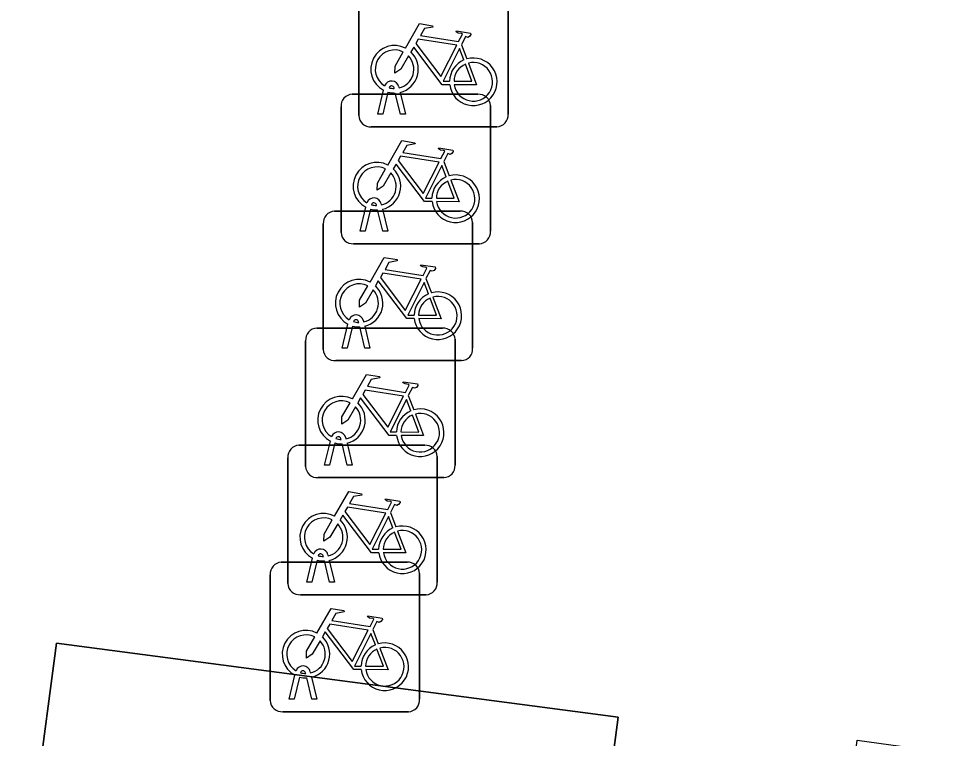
# Model space of a CAD drawing. Extents: x 160663 to 161506, y 382245 to 383291.
# Drawn here: x 161105.17 to 161111.45, y 383233.07 to 383237.88 of the extents above; entities that cross this region are included whole.
import ezdxf

# ---------------------------------------------------------------- set-up
doc = ezdxf.new("R2010")
doc.units = 0
for name, color, linetype in [('IMGEO_Fietsenrek', 7, 'Continuous'), ('IMGEO_Groenvoorziening', 7, 'Continuous'), ('IMGEO_Voetpad_open', 7, 'Continuous')]:
    doc.layers.add(name, color=color, linetype=linetype)

msp = doc.modelspace()

# ---------------------------------------------------------------- linework, layer by layer
at = {"layer": 'IMGEO_Fietsenrek'}
for p, q in [((161107.4445, 383237.2299), (161107.4445, 383238.0708)), ((161107.4445, 383238.0708), (161107.4445, 383237.2299)), ((161108.4435, 383238.0801), (161108.4435, 383237.2392)), ((161108.4435, 383237.2392), (161108.4435, 383238.0801)), ((161108.1312, 383237.7042), (161108.1675, 383237.609)), ((161107.5715, 383237.2393), (161107.6098, 383237.3993)), ((161107.6819, 383237.4109), (161107.6809, 383237.4152)), ((161107.7126, 383237.4224), (161107.7144, 383237.4145)), ((161107.4009, 383237.3725), (161108.2418, 383237.3725)), ((161108.2418, 383237.3725), (161107.4009, 383237.3725)), ((161107.6402, 383237.3871), (161107.6049, 383237.2393)), ((161107.723, 383237.2393), (161107.6891, 383237.381)), ((161107.7214, 383237.3853), (161107.7564, 383237.2393)), ((161107.3265, 383236.4479), (161107.3265, 383237.2888)), ((161107.3265, 383237.2888), (161107.3265, 383236.4479)), ((161108.3255, 383237.2981), (161108.3255, 383236.4572)), ((161108.3255, 383236.4572), (161108.3255, 383237.2981)), ((161107.6049, 383237.2393), (161107.5715, 383237.2393)), ((161107.7564, 383237.2393), (161107.723, 383237.2393)), ((161108.3691, 383237.1555), (161107.5282, 383237.1555)), ((161107.5282, 383237.1555), (161108.3691, 383237.1555)), ((161108.0132, 383236.9222), (161108.0495, 383236.827)), ((161107.2819, 383236.5905), (161108.1228, 383236.5905)), ((161108.1228, 383236.5905), (161107.2819, 383236.5905)), ((161107.4535, 383236.4573), (161107.4918, 383236.6173)), ((161107.5222, 383236.6051), (161107.4869, 383236.4573)), ((161107.5639, 383236.6289), (161107.5629, 383236.6332)), ((161107.605, 383236.4573), (161107.5711, 383236.599)), ((161107.5946, 383236.6404), (161107.5964, 383236.6325)), ((161107.6034, 383236.6033), (161107.6384, 383236.4573)), ((161107.2075, 383235.6659), (161107.2075, 383236.5068)), ((161107.2075, 383236.5068), (161107.2075, 383235.6659)), ((161108.2065, 383236.5161), (161108.2065, 383235.6752)), ((161108.2065, 383235.6752), (161108.2065, 383236.5161)), ((161107.4869, 383236.4573), (161107.4535, 383236.4573)), ((161107.6384, 383236.4573), (161107.605, 383236.4573)), ((161108.2511, 383236.3735), (161107.4102, 383236.3735)), ((161107.4102, 383236.3735), (161108.2511, 383236.3735)), ((161107.8942, 383236.1402), (161107.9305, 383236.045)), ((161107.3345, 383235.6753), (161107.3728, 383235.8353)), ((161107.4449, 383235.8469), (161107.4439, 383235.8512)), ((161107.4756, 383235.8584), (161107.4774, 383235.8505)), ((161107.1639, 383235.8085), (161108.0048, 383235.8085)), ((161108.0048, 383235.8085), (161107.1639, 383235.8085)), ((161107.4032, 383235.8231), (161107.3679, 383235.6753)), ((161107.486, 383235.6753), (161107.4521, 383235.817)), ((161107.4844, 383235.8213), (161107.5194, 383235.6753)), ((161107.0895, 383234.8839), (161107.0895, 383235.7248)), ((161107.0895, 383235.7248), (161107.0895, 383234.8839)), ((161108.0885, 383235.7341), (161108.0885, 383234.8932)), ((161108.0885, 383234.8932), (161108.0885, 383235.7341)), ((161107.3679, 383235.6753), (161107.3345, 383235.6753)), ((161107.5194, 383235.6753), (161107.486, 383235.6753)), ((161108.1321, 383235.5915), (161107.2912, 383235.5915)), ((161107.2912, 383235.5915), (161108.1321, 383235.5915)), ((161107.7762, 383235.3582), (161107.8125, 383235.263)), ((161107.0449, 383235.0255), (161107.8858, 383235.0255)), ((161107.8858, 383235.0255), (161107.0449, 383235.0255)), ((161107.2165, 383234.8933), (161107.2548, 383235.0533)), ((161107.2852, 383235.0411), (161107.2499, 383234.8933)), ((161107.3269, 383235.0649), (161107.3259, 383235.0692)), ((161107.368, 383234.8933), (161107.3341, 383235.035)), ((161107.3576, 383235.0764), (161107.3594, 383235.0685)), ((161107.3664, 383235.0393), (161107.4014, 383234.8933)), ((161106.9705, 383234.1009), (161106.9705, 383234.9418)), ((161106.9705, 383234.9418), (161106.9705, 383234.1009)), ((161107.2499, 383234.8933), (161107.2165, 383234.8933)), ((161107.4014, 383234.8933), (161107.368, 383234.8933)), ((161107.9695, 383234.9511), (161107.9695, 383234.1102)), ((161107.9695, 383234.1102), (161107.9695, 383234.9511)), ((161108.0141, 383234.8095), (161107.1732, 383234.8095)), ((161107.1732, 383234.8095), (161108.0141, 383234.8095)), ((161107.6572, 383234.5752), (161107.6935, 383234.48)), ((161107.0975, 383234.1103), (161107.1358, 383234.2703)), ((161107.2079, 383234.2819), (161107.2069, 383234.2862)), ((161107.2386, 383234.2934), (161107.2404, 383234.2855)), ((161106.9269, 383234.2435), (161107.7678, 383234.2435)), ((161107.7678, 383234.2435), (161106.9269, 383234.2435)), ((161107.1662, 383234.2581), (161107.1309, 383234.1103)), ((161107.249, 383234.1103), (161107.2151, 383234.252)), ((161107.2474, 383234.2563), (161107.2824, 383234.1103)), ((161106.8525, 383233.3189), (161106.8525, 383234.1598)), ((161106.8525, 383234.1598), (161106.8525, 383233.3189)), ((161107.8515, 383234.1691), (161107.8515, 383233.3282)), ((161107.8515, 383233.3282), (161107.8515, 383234.1691)), ((161107.1309, 383234.1103), (161107.0975, 383234.1103)), ((161107.2824, 383234.1103), (161107.249, 383234.1103)), ((161107.8951, 383234.0265), (161107.0542, 383234.0265)), ((161107.0542, 383234.0265), (161107.8951, 383234.0265)), ((161107.5392, 383233.7932), (161107.5755, 383233.698)), ((161107.1206, 383233.5114), (161107.1224, 383233.5035)), ((161106.9795, 383233.3283), (161107.0178, 383233.4883)), ((161107.0482, 383233.4761), (161107.0129, 383233.3283)), ((161107.0899, 383233.4999), (161107.0889, 383233.5042)), ((161107.131, 383233.3283), (161107.0971, 383233.47)), ((161107.1294, 383233.4743), (161107.1644, 383233.3283)), ((161107.0129, 383233.3283), (161106.9795, 383233.3283)), ((161107.1644, 383233.3283), (161107.131, 383233.3283)), ((161107.7771, 383233.2445), (161106.9362, 383233.2445)), ((161106.9362, 383233.2445), (161107.7771, 383233.2445))]:
    msp.add_line(p, q, dxfattribs=at)
for points in [[(161107.7571, 383237.6812), (161107.8518, 383237.8447), (161107.938, 383237.8309), (161107.9397, 383237.8222), (161107.8836, 383237.8113), (161107.8574, 383237.766), (161108.1126, 383237.7252)], [(161108.1126, 383237.7252), (161108.1376, 383237.774), (161108.1325, 383237.778), (161108.1093, 383237.7817), (161108.0966, 383237.7892), (161108.0956, 383237.7923), (161108.0978, 383237.7969), (161108.1926, 383237.7818), (161108.1949, 383237.7715), (161108.1855, 383237.7591), (161108.1731, 383237.7527), (161108.1586, 383237.7589), (161108.1312, 383237.7042)], [(161108.0997, 383237.7), (161107.8429, 383237.741), (161107.8262, 383237.7122), (161107.9932, 383237.4919), (161108.0997, 383237.7)], [(161107.7778, 383237.6287), (161107.7262, 383237.5395), (161107.6863, 383237.5135), (161107.6875, 383237.561), (161107.742, 383237.6552)], [(161108.0528, 383237.4365), (161108.0031, 383237.4366), (161107.8124, 383237.6883), (161107.7934, 383237.6555)], [(161108.1477, 383237.602), (161108.1184, 383237.6788), (161108.009, 383237.4607), (161108.0517, 383237.4606)], [(161108.0817, 383237.4605), (161108.2016, 383237.4603), (161108.1584, 383237.5739)], [(161108.1782, 383237.5808), (161108.2332, 383237.4362), (161108.0831, 383237.4365)], [(161107.6391, 383236.8992), (161107.7338, 383237.0627), (161107.82, 383237.0489), (161107.8217, 383237.0402), (161107.7656, 383237.0293), (161107.7394, 383236.984), (161107.9946, 383236.9432)], [(161107.9946, 383236.9432), (161108.0196, 383236.992), (161108.0145, 383236.996), (161107.9913, 383236.9997), (161107.9786, 383237.0072), (161107.9776, 383237.0103), (161107.9798, 383237.0149), (161108.0746, 383236.9998), (161108.0769, 383236.9895), (161108.0675, 383236.9771), (161108.0551, 383236.9707), (161108.0406, 383236.9769), (161108.0132, 383236.9222)], [(161107.9348, 383236.6545), (161107.8851, 383236.6546), (161107.6944, 383236.9063), (161107.6754, 383236.8735)], [(161107.9817, 383236.918), (161107.7249, 383236.959), (161107.7082, 383236.9302), (161107.8752, 383236.7099), (161107.9817, 383236.918)], [(161107.6598, 383236.8467), (161107.6082, 383236.7575), (161107.5683, 383236.7315), (161107.5695, 383236.779), (161107.624, 383236.8732)], [(161108.0297, 383236.82), (161108.0004, 383236.8968), (161107.891, 383236.6787), (161107.9337, 383236.6786)], [(161107.9637, 383236.6785), (161108.0836, 383236.6783), (161108.0404, 383236.7919)], [(161108.0602, 383236.7988), (161108.1152, 383236.6542), (161107.9651, 383236.6545)], [(161107.5201, 383236.1172), (161107.6148, 383236.2807), (161107.701, 383236.2669), (161107.7027, 383236.2582), (161107.6466, 383236.2473), (161107.6204, 383236.202), (161107.8756, 383236.1612)], [(161107.8756, 383236.1612), (161107.9006, 383236.21), (161107.8955, 383236.214), (161107.8723, 383236.2177), (161107.8596, 383236.2252), (161107.8586, 383236.2283), (161107.8608, 383236.2329), (161107.9556, 383236.2178), (161107.9579, 383236.2075), (161107.9485, 383236.1951), (161107.9361, 383236.1887), (161107.9216, 383236.1949), (161107.8942, 383236.1402)], [(161107.8627, 383236.136), (161107.6059, 383236.177), (161107.5892, 383236.1482), (161107.7562, 383235.9279), (161107.8627, 383236.136)], [(161107.5408, 383236.0647), (161107.4892, 383235.9755), (161107.4493, 383235.9495), (161107.4505, 383235.997), (161107.505, 383236.0912)], [(161107.8158, 383235.8725), (161107.7661, 383235.8726), (161107.5754, 383236.1243), (161107.5564, 383236.0915)], [(161107.9107, 383236.038), (161107.8814, 383236.1148), (161107.772, 383235.8967), (161107.8147, 383235.8966)], [(161107.8447, 383235.8965), (161107.9646, 383235.8963), (161107.9214, 383236.0099)], [(161107.9412, 383236.0168), (161107.9962, 383235.8722), (161107.8461, 383235.8725)], [(161107.4021, 383235.3352), (161107.4968, 383235.4987), (161107.583, 383235.4849), (161107.5847, 383235.4762), (161107.5286, 383235.4653), (161107.5024, 383235.42), (161107.7576, 383235.3792)], [(161107.7447, 383235.354), (161107.4879, 383235.395), (161107.4712, 383235.3662), (161107.6382, 383235.1459), (161107.7447, 383235.354)], [(161107.7576, 383235.3792), (161107.7826, 383235.428), (161107.7775, 383235.432), (161107.7543, 383235.4357), (161107.7416, 383235.4432), (161107.7406, 383235.4463), (161107.7428, 383235.4509), (161107.8376, 383235.4358), (161107.8399, 383235.4255), (161107.8305, 383235.4131), (161107.8181, 383235.4067), (161107.8036, 383235.4129), (161107.7762, 383235.3582)], [(161107.6978, 383235.0905), (161107.6481, 383235.0906), (161107.4574, 383235.3423), (161107.4384, 383235.3095)], [(161107.7927, 383235.256), (161107.7634, 383235.3328), (161107.654, 383235.1147), (161107.6967, 383235.1146)], [(161107.4228, 383235.2827), (161107.3712, 383235.1935), (161107.3313, 383235.1675), (161107.3325, 383235.215), (161107.387, 383235.3092)], [(161107.7267, 383235.1145), (161107.8466, 383235.1143), (161107.8034, 383235.2279)], [(161107.8232, 383235.2348), (161107.8782, 383235.0902), (161107.7281, 383235.0905)], [(161107.2831, 383234.5522), (161107.3778, 383234.7157), (161107.464, 383234.7019), (161107.4657, 383234.6932), (161107.4096, 383234.6823), (161107.3834, 383234.637), (161107.6386, 383234.5962)], [(161107.6386, 383234.5962), (161107.6636, 383234.645), (161107.6585, 383234.649), (161107.6353, 383234.6527), (161107.6226, 383234.6602), (161107.6216, 383234.6633), (161107.6238, 383234.6679), (161107.7186, 383234.6528), (161107.7209, 383234.6425), (161107.7115, 383234.6301), (161107.6991, 383234.6237), (161107.6846, 383234.6299), (161107.6572, 383234.5752)], [(161107.6257, 383234.571), (161107.3689, 383234.612), (161107.3522, 383234.5832), (161107.5192, 383234.3629), (161107.6257, 383234.571)], [(161107.3038, 383234.4997), (161107.2522, 383234.4105), (161107.2123, 383234.3845), (161107.2135, 383234.432), (161107.268, 383234.5262)], [(161107.5788, 383234.3075), (161107.5291, 383234.3076), (161107.3384, 383234.5593), (161107.3194, 383234.5265)], [(161107.6737, 383234.473), (161107.6444, 383234.5498), (161107.535, 383234.3317), (161107.5777, 383234.3316)], [(161107.7042, 383234.4518), (161107.7592, 383234.3072), (161107.6091, 383234.3075)], [(161107.6077, 383234.3315), (161107.7276, 383234.3313), (161107.6844, 383234.4449)], [(161107.1651, 383233.7702), (161107.2598, 383233.9337), (161107.346, 383233.9199), (161107.3477, 383233.9112), (161107.2916, 383233.9003), (161107.2654, 383233.855), (161107.5206, 383233.8142)], [(161107.5206, 383233.8142), (161107.5456, 383233.863), (161107.5405, 383233.867), (161107.5173, 383233.8707), (161107.5046, 383233.8782), (161107.5036, 383233.8813), (161107.5058, 383233.8859), (161107.6006, 383233.8708), (161107.6029, 383233.8605), (161107.5935, 383233.8481), (161107.5811, 383233.8417), (161107.5666, 383233.8479), (161107.5392, 383233.7932)], [(161107.5077, 383233.789), (161107.2509, 383233.83), (161107.2342, 383233.8012), (161107.4012, 383233.5809), (161107.5077, 383233.789)], [(161107.4608, 383233.5255), (161107.4111, 383233.5256), (161107.2204, 383233.7773), (161107.2014, 383233.7445)], [(161107.5557, 383233.691), (161107.5264, 383233.7678), (161107.417, 383233.5497), (161107.4597, 383233.5496)], [(161107.1858, 383233.7177), (161107.1342, 383233.6285), (161107.0943, 383233.6025), (161107.0955, 383233.65), (161107.15, 383233.7442)], [(161107.4897, 383233.5495), (161107.6096, 383233.5493), (161107.5664, 383233.6629)], [(161107.5862, 383233.6698), (161107.6412, 383233.5252), (161107.4911, 383233.5255)]]:
    msp.add_lwpolyline(points, dxfattribs=at)
for centre, radius, start, end in [((161107.6841, 383237.5399), 0.159, 62.67661, 242.13685), ((161107.6841, 383237.5399), 0.129, 63.31916, 238.90302), ((161107.6841, 383237.5399), 0.159, 283.5766, 46.60424), ((161107.6841, 383237.5399), 0.129, 283.60429, 43.43025), ((161108.2107, 383237.4559), 0.159, 113.3408, 178.32165), ((161108.2107, 383237.4559), 0.159, 187.0065, 105.77075), ((161108.2107, 383237.4559), 0.129, 113.92302, 177.95563), ((161108.2107, 383237.4559), 0.129, 188.67146, 104.58832), ((161107.6639, 383237.4113), 0.0499, 12.8025, 158.69338), ((161107.6639, 383237.4113), 0.0174, 12.8025, 163.45023), ((161107.6841, 383237.5399), 0.129, 253.41502, 269.02044), ((161107.4042, 383237.2946), 0.0779, 92.4484, 184.28452), ((161107.4042, 383237.2946), 0.0779, 92.4484, 184.28452), ((161107.6841, 383237.5399), 0.159, 253.99666, 271.78671), ((161108.2476, 383237.2948), 0.0779, 2.4484, 94.28452), ((161108.2476, 383237.2948), 0.0779, 2.4484, 94.28452), ((161107.5224, 383237.2332), 0.0779, 182.4484, 274.28452), ((161107.5224, 383237.2332), 0.0779, 182.4484, 274.28452), ((161108.3658, 383237.2334), 0.0779, 272.4484, 4.28452), ((161108.3658, 383237.2334), 0.0779, 272.4484, 4.28452), ((161107.5661, 383236.7579), 0.159, 62.67661, 242.13685), ((161107.5661, 383236.7579), 0.129, 63.31916, 238.90302), ((161107.5661, 383236.7579), 0.129, 283.60429, 43.43025), ((161107.5661, 383236.7579), 0.159, 283.5766, 46.60424), ((161108.0927, 383236.6739), 0.159, 113.3408, 178.32165), ((161108.0927, 383236.6739), 0.159, 187.0065, 105.77075), ((161108.0927, 383236.6739), 0.129, 113.92302, 177.95563), ((161108.0927, 383236.6739), 0.129, 188.67146, 104.58832), ((161107.5459, 383236.6293), 0.0499, 12.8025, 158.69338), ((161107.5459, 383236.6293), 0.0174, 12.8025, 163.45023), ((161107.2852, 383236.5126), 0.0779, 92.4484, 184.28452), ((161107.2852, 383236.5126), 0.0779, 92.4484, 184.28452), ((161107.5661, 383236.7579), 0.159, 253.99666, 271.78671), ((161107.5661, 383236.7579), 0.129, 253.41502, 269.02044), ((161108.1286, 383236.5128), 0.0779, 2.4484, 94.28452), ((161108.1286, 383236.5128), 0.0779, 2.4484, 94.28452), ((161107.4044, 383236.4512), 0.0779, 182.4484, 274.28452), ((161107.4044, 383236.4512), 0.0779, 182.4484, 274.28452), ((161108.2478, 383236.4514), 0.0779, 272.4484, 4.28452), ((161108.2478, 383236.4514), 0.0779, 272.4484, 4.28452), ((161107.4471, 383235.9759), 0.159, 62.67661, 242.13685), ((161107.4471, 383235.9759), 0.129, 63.31916, 238.90302), ((161107.4471, 383235.9759), 0.159, 283.5766, 46.60424), ((161107.4471, 383235.9759), 0.129, 283.60429, 43.43025), ((161107.9737, 383235.8919), 0.159, 113.3408, 178.32165), ((161107.9737, 383235.8919), 0.159, 187.0065, 105.77075), ((161107.9737, 383235.8919), 0.129, 188.67146, 104.58832), ((161107.9737, 383235.8919), 0.129, 113.92302, 177.95563), ((161107.4269, 383235.8473), 0.0499, 12.8025, 158.69338), ((161107.4269, 383235.8473), 0.0174, 12.8025, 163.45023), ((161107.4471, 383235.9759), 0.129, 253.41502, 269.02044), ((161107.1672, 383235.7306), 0.0779, 92.4484, 184.28452), ((161107.1672, 383235.7306), 0.0779, 92.4484, 184.28452), ((161107.4471, 383235.9759), 0.159, 253.99666, 271.78671), ((161108.0106, 383235.7308), 0.0779, 2.4484, 94.28452), ((161108.0106, 383235.7308), 0.0779, 2.4484, 94.28452), ((161107.2854, 383235.6692), 0.0779, 182.4484, 274.28452), ((161107.2854, 383235.6692), 0.0779, 182.4484, 274.28452), ((161108.1288, 383235.6694), 0.0779, 272.4484, 4.28452), ((161108.1288, 383235.6694), 0.0779, 272.4484, 4.28452), ((161107.3291, 383235.1939), 0.159, 62.67661, 242.13685), ((161107.3291, 383235.1939), 0.129, 63.31916, 238.90302), ((161107.3291, 383235.1939), 0.129, 283.60429, 43.43025), ((161107.3291, 383235.1939), 0.159, 283.5766, 46.60424), ((161107.8557, 383235.1099), 0.159, 187.0065, 105.77075), ((161107.8557, 383235.1099), 0.159, 113.3408, 178.32165), ((161107.8557, 383235.1099), 0.129, 113.92302, 177.95563), ((161107.8557, 383235.1099), 0.129, 188.67146, 104.58832), ((161107.3089, 383235.0653), 0.0499, 12.8025, 158.69338), ((161107.3089, 383235.0653), 0.0174, 12.8025, 163.45023), ((161107.0482, 383234.9476), 0.0779, 92.4484, 184.28452), ((161107.0482, 383234.9476), 0.0779, 92.4484, 184.28452), ((161107.3291, 383235.1939), 0.159, 253.99666, 271.78671), ((161107.3291, 383235.1939), 0.129, 253.41502, 269.02044), ((161107.8916, 383234.9478), 0.0779, 2.4484, 94.28452), ((161107.8916, 383234.9478), 0.0779, 2.4484, 94.28452), ((161108.0108, 383234.8874), 0.0779, 272.4484, 4.28452), ((161108.0108, 383234.8874), 0.0779, 272.4484, 4.28452), ((161107.1674, 383234.8872), 0.0779, 182.4484, 274.28452), ((161107.1674, 383234.8872), 0.0779, 182.4484, 274.28452), ((161107.2101, 383234.4109), 0.159, 62.67661, 242.13685), ((161107.2101, 383234.4109), 0.129, 63.31916, 238.90302), ((161107.2101, 383234.4109), 0.159, 283.5766, 46.60424), ((161107.2101, 383234.4109), 0.129, 283.60429, 43.43025), ((161107.7367, 383234.3269), 0.159, 113.3408, 178.32165), ((161107.7367, 383234.3269), 0.159, 187.0065, 105.77075), ((161107.7367, 383234.3269), 0.129, 188.67146, 104.58832), ((161107.7367, 383234.3269), 0.129, 113.92302, 177.95563), ((161107.1899, 383234.2823), 0.0499, 12.8025, 158.69338), ((161107.1899, 383234.2823), 0.0174, 12.8025, 163.45023), ((161107.2101, 383234.4109), 0.129, 253.41502, 269.02044), ((161106.9302, 383234.1656), 0.0779, 92.4484, 184.28452), ((161106.9302, 383234.1656), 0.0779, 92.4484, 184.28452), ((161107.2101, 383234.4109), 0.159, 253.99666, 271.78671), ((161107.7736, 383234.1658), 0.0779, 2.4484, 94.28452), ((161107.7736, 383234.1658), 0.0779, 2.4484, 94.28452), ((161107.0484, 383234.1042), 0.0779, 182.4484, 274.28452), ((161107.0484, 383234.1042), 0.0779, 182.4484, 274.28452), ((161107.8918, 383234.1044), 0.0779, 272.4484, 4.28452), ((161107.8918, 383234.1044), 0.0779, 272.4484, 4.28452), ((161107.0921, 383233.6289), 0.159, 62.67661, 242.13685), ((161107.0921, 383233.6289), 0.129, 63.31916, 238.90302), ((161107.0921, 383233.6289), 0.129, 283.60429, 43.43025), ((161107.0921, 383233.6289), 0.159, 283.5766, 46.60424), ((161107.6187, 383233.5449), 0.159, 187.0065, 105.77075), ((161107.6187, 383233.5449), 0.159, 113.3408, 178.32165), ((161107.6187, 383233.5449), 0.129, 113.92302, 177.95563), ((161107.6187, 383233.5449), 0.129, 188.67146, 104.58832), ((161107.0719, 383233.5003), 0.0499, 12.8025, 158.69338), ((161107.0719, 383233.5003), 0.0174, 12.8025, 163.45023), ((161107.0921, 383233.6289), 0.159, 253.99666, 271.78671), ((161107.0921, 383233.6289), 0.129, 253.41502, 269.02044), ((161107.7738, 383233.3224), 0.0779, 272.4484, 4.28452), ((161107.7738, 383233.3224), 0.0779, 272.4484, 4.28452), ((161106.9304, 383233.3222), 0.0779, 182.4484, 274.28452), ((161106.9304, 383233.3222), 0.0779, 182.4484, 274.28452)]:
    msp.add_arc(centre, radius, start, end, dxfattribs=at)
at = {"layer": 'IMGEO_Groenvoorziening'}
msp.add_lwpolyline([(161105.293, 383232.709), (161109.047, 383232.207), (161109.18, 383233.208), (161105.423, 383233.702)], close=True, dxfattribs=at)
at = {"layer": 'IMGEO_Voetpad_open'}
msp.add_lwpolyline([(161108.757, 383242.768), (161101.999, 383240.973), (161087.246, 383237.053), (161087.446, 383236.334), (161102.028, 383240.375), (161102.076, 383239.358), (161099.622, 383238.686), (161099.899, 383234.449), (161102.458, 383234.114), (161102.524, 383233.079), (161105.293, 383232.709), (161105.423, 383233.702), (161109.18, 383233.208), (161109.047, 383232.207), (161110.653, 383231.992), (161110.778, 383233.055), (161111.067, 383233.013), (161114.546, 383232.508)], dxfattribs=at)

doc.saveas('drawing.dxf')
